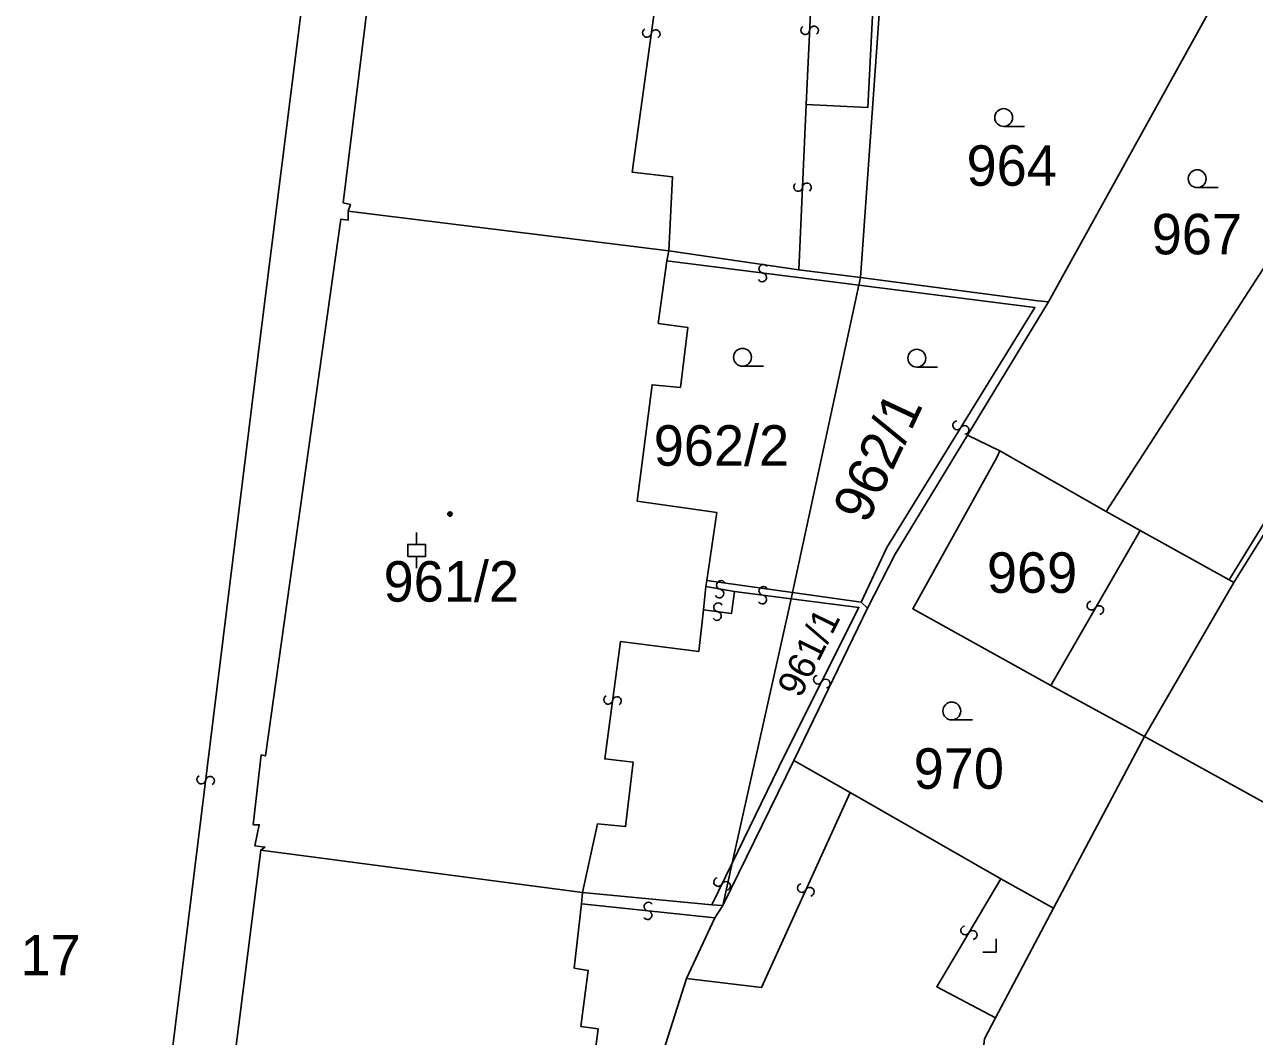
# Model space of a CAD drawing. Extents: x -600309 to -598967, y -1161267 to -1160292.
# Drawn here: x -599087.9 to -599036.2, y -1160995.9 to -1160953.4 of the extents above; entities that cross this region are included whole.
import ezdxf

# ---------------------------------------------------------------- set-up
doc = ezdxf.new("R2010")
doc.units = 0
for name, color, linetype in [('Level 1', 7, 'Continuous'), ('Level 13', 7, 'Continuous'), ('Level 3', 7, 'Continuous'), ('Level 4', 7, 'Continuous'), ('Level 5', 7, 'Continuous'), ('Level 60', 7, 'Continuous')]:
    doc.layers.add(name, color=color, linetype=linetype)

msp = doc.modelspace()

# ---------------------------------------------------------------- linework, layer by layer
at = {"layer": 'Level 1'}
for points in [[(-599074.32, -1160961.24), (-599074.22, -1160960.96), (-599074.52, -1160960.89), (-599071.39, -1160935.44)], [(-599051.91, -1160951.57), (-599052.8, -1160964.03)], [(-599037.77, -1160952.15), (-599044.89, -1160965.05)], [(-599029.46, -1160953.75), (-599042.47, -1160973.86)], [(-599077.99, -1160988.08), (-599077.81, -1160987.95), (-599078.23, -1160987.9), (-599078.05, -1160987.01), (-599078.3, -1160987.01), (-599077.97, -1160984.08), (-599077.79, -1160984.12), (-599074.63, -1160961.58), (-599074.32, -1160961.62), (-599074.32, -1160961.24)], [(-599074.32, -1160961.24), (-599060.84, -1160962.91)], [(-599060.84, -1160962.91), (-599060.93, -1160963.33)], [(-599060.84, -1160962.91), (-599055.38, -1160963.7)], [(-599060.93, -1160963.33), (-599061.29, -1160965.95), (-599060.04, -1160966.13), (-599060.36, -1160968.64), (-599061.55, -1160968.53), (-599062.17, -1160973.42), (-599058.83, -1160973.9), (-599059.25, -1160976.75)], [(-599055.38, -1160963.7), (-599052.8, -1160964.03)], [(-599052.87, -1160964.35), (-599052.8, -1160964.03)], [(-599052.8, -1160964.03), (-599045.34, -1160965), (-599044.89, -1160965.05)], [(-599055.65, -1160977.26), (-599052.87, -1160964.35)], [(-599044.89, -1160965.05), (-599048.3, -1160970.65)], [(-599029.78, -1160965.09), (-599037.11, -1160976.83)], [(-599052.5, -1160977.92), (-599051.34, -1160975.64), (-599048.3, -1160970.65)], [(-599046.94, -1160971.31), (-599048.3, -1160970.65)], [(-599044.8, -1160981.16), (-599050.6, -1160977.94), (-599047.07, -1160971.58), (-599046.94, -1160971.31)], [(-599042.47, -1160973.86), (-599046.94, -1160971.31)], [(-599041.05, -1160974.65), (-599042.47, -1160973.86)], [(-599037.31, -1160976.72), (-599041.05, -1160974.65)], [(-599059.25, -1160976.75), (-599055.65, -1160977.26)], [(-599037.11, -1160976.83), (-599040.86, -1160983.31)], [(-599037.11, -1160976.83), (-599037.31, -1160976.72)], [(-599058.18, -1160988.62), (-599055.71, -1160977.52)], [(-599055.71, -1160977.52), (-599055.65, -1160977.26)], [(-599055.65, -1160977.26), (-599052.76, -1160977.66)], [(-599052.5, -1160977.92), (-599055.59, -1160984.32)], [(-599052.76, -1160977.66), (-599052.5, -1160977.92)], [(-599040.86, -1160983.31), (-599044.8, -1160981.16)], [(-599040.86, -1160983.31), (-599044.68, -1160990.51)], [(-599055.59, -1160984.32), (-599058.58, -1160990.41)], [(-599053.23, -1160985.66), (-599055.59, -1160984.32)], [(-599046.9, -1160989.28), (-599053.23, -1160985.66)], [(-599080.8, -1161014.84), (-599080.77, -1161014.6), (-599081.32, -1161014.49), (-599077.99, -1160988.08)], [(-599077.99, -1160988.08), (-599064.47, -1160989.86)], [(-599058.58, -1160990.41), (-599058.18, -1160988.62)], [(-599044.68, -1160990.51), (-599046.9, -1160989.28)], [(-599064.47, -1160989.86), (-599059.04, -1160990.38)], [(-599059.04, -1160990.38), (-599058.58, -1160990.41)], [(-599058.58, -1160990.41), (-599058.91, -1160990.93)], [(-599044.68, -1160990.51), (-599047.12, -1160995.13)], [(-599058.91, -1160990.93), (-599060.1, -1160993.47)], [(-599060.1, -1160993.47), (-599061.85, -1160998.97), (-599058.99, -1161017.62)], [(-599048.36, -1161003.08), (-599047.59, -1160996.01), (-599047.12, -1160995.13)]]:
    msp.add_lwpolyline(points, dxfattribs=at)
at = {"layer": 'Level 13'}
for centre, start, end in [((-599061.762, -1160953.744), 119.3449, 351.9349), ((-599061.398, -1160953.797), 299.5593, 171.6573), ((-599055.114, -1160953.63), 124.7076, 356.8056), ((-599054.746, -1160953.649), 304.4931, 177.0831), ((-599055.414, -1160960.22), 124.8188, 356.9168), ((-599055.046, -1160960.239), 304.6043, 177.1943), ((-599056.875, -1160963.657), 30.1602, 262.2582), ((-599056.924, -1160964.022), 209.9458, 82.5358), ((-599048.736, -1160970.233), 95.4556, 328.0456), ((-599048.424, -1160970.428), 275.6701, 147.7681), ((-599058.722, -1160977.301), 207.3125, 79.9025), ((-599058.657, -1160976.939), 27.5269, 259.6249), ((-599056.875, -1160977.187), 30.1585, 262.2565), ((-599056.924, -1160977.552), 209.944, 82.534), ((-599043.089, -1160977.807), 97.2148, 329.8048), ((-599058.826, -1160978.243), 209.6509, 81.7489), ((-599058.774, -1160977.878), 29.4365, 262.0265), ((-599042.771, -1160977.994), 277.4292, 149.5272), ((-599054.584, -1160980.917), 100.5565, 333.1465), ((-599054.256, -1160981.084), 280.7709, 152.8689), ((-599063.392, -1160981.764), 119.419, 352.009), ((-599063.027, -1160981.817), 299.6335, 171.7315), ((-599080.483, -1160985.116), 120.3386, 352.4366), ((-599080.117, -1160985.163), 300.1242, 172.7142), ((-599058.775, -1160989.418), 101.1165, 333.7065), ((-599058.445, -1160989.583), 281.3309, 153.4289), ((-599055.257, -1160989.672), 102.9446, 335.0426), ((-599054.923, -1160989.827), 282.7301, 155.3201), ((-599061.699, -1160990.447), 31.2681, 263.366), ((-599061.74, -1160990.813), 211.0536, 83.6436), ((-599048.398, -1160991.455), 96.7255, 328.8235), ((-599048.082, -1160991.645), 276.5111, 149.1011)]:
    msp.add_arc(centre, 0.184, start, end, dxfattribs=at)
at = {"layer": 'Level 3'}
for points in [[(-599084.3, -1161040.11), (-599085.23, -1161038.34), (-599086.3, -1161034.41), (-599082.65, -1161004.14), (-599077.96, -1160966.13), (-599075.03, -1160942.8), (-599074.16, -1160934.25), (-599073.55, -1160932.79), (-599072.23, -1160931.64), (-599070.52, -1160931.19)], [(-599060.78, -1160947.94), (-599062.38, -1160959.6), (-599060.69, -1160959.8), (-599060.84, -1160962.91)], [(-599054.75, -1160949.25), (-599052.11, -1160949.45), (-599052.48, -1160956.88), (-599055.07, -1160956.75)], [(-599055.07, -1160956.75), (-599054.78, -1160950.52)], [(-599024.83, -1160956.47), (-599028.73, -1160962.77), (-599030.07, -1160964.95), (-599037.31, -1160976.72)], [(-599055.38, -1160963.7), (-599055.07, -1160956.75)], [(-599060.93, -1160963.33), (-599052.87, -1160964.35)], [(-599052.87, -1160964.35), (-599045.47, -1160965.29), (-599051.69, -1160975.36), (-599052.76, -1160977.66)], [(-599029.78, -1160965.09), (-599024.71, -1160968.08), (-599035.62, -1160986.2), (-599040.86, -1160983.31)], [(-599041.05, -1160974.65), (-599044.8, -1160981.16)], [(-599059.29, -1160977.01), (-599059.39, -1160977.98)], [(-599059.25, -1160976.75), (-599059.29, -1160977.01)], [(-599059.29, -1160977.01), (-599058.08, -1160977.22)], [(-599058.08, -1160977.22), (-599058.21, -1160978.14), (-599059.39, -1160977.98)], [(-599055.71, -1160977.52), (-599052.86, -1160977.88), (-599055.98, -1160984.11), (-599058.18, -1160988.62)], [(-599058.08, -1160977.22), (-599055.71, -1160977.52)], [(-599059.39, -1160977.98), (-599059.59, -1160979.73), (-599062.87, -1160979.32), (-599063.54, -1160984.25), (-599062.34, -1160984.39), (-599062.66, -1160987.09), (-599063.84, -1160986.97), (-599064.47, -1160989.86)], [(-599060.1, -1160993.47), (-599056.95, -1160993.85), (-599053.23, -1160985.66)], [(-599058.18, -1160988.62), (-599059.04, -1160990.38)], [(-599047.12, -1160995.13), (-599049.59, -1160993.82), (-599046.9, -1160989.28)], [(-599064.47, -1160989.86), (-599064.52, -1160990.33)], [(-599064.52, -1160990.33), (-599064.82, -1160993.04), (-599064.23, -1160993.13), (-599064.54, -1160995.49), (-599063.82, -1160995.59), (-599064.86, -1161003.62), (-599065.69, -1161003.56), (-599065.72, -1161003.97)], [(-599064.52, -1160990.33), (-599058.91, -1160990.93)]]:
    msp.add_lwpolyline(points, dxfattribs=at)
at = {"layer": 'Level 5'}
for p, q in [((-599046.78, -1160957.68), (-599045.905, -1160957.68)), ((-599038.65, -1160960.25), (-599037.775, -1160960.25)), ((-599057.75, -1160967.75), (-599056.875, -1160967.75)), ((-599050.43, -1160967.79), (-599049.555, -1160967.79)), ((-599071.44, -1160975.24), (-599071.44, -1160974.741)), ((-599071.44, -1160975.74), (-599071.44, -1160976.239)), ((-599048.96, -1160982.61), (-599048.085, -1160982.61))]:
    msp.add_line(p, q, dxfattribs=at)
msp.add_lwpolyline([(-599071.815, -1160975.74), (-599071.065, -1160975.74), (-599071.065, -1160975.24), (-599071.815, -1160975.24)], close=True, dxfattribs=at)
msp.add_lwpolyline([(-599047.65, -1160992.36), (-599047.1, -1160992.36), (-599047.1, -1160991.81)], dxfattribs=at)
for centre, radius in [((-599046.78, -1160957.305), 0.375), ((-599038.65, -1160959.875), 0.375), ((-599057.75, -1160967.375), 0.375), ((-599050.43, -1160967.415), 0.375), ((-599070.04, -1160973.96), 0.09), ((-599070.04, -1160973.96), 0.0521), ((-599048.96, -1160982.235), 0.375)]:
    msp.add_circle(centre, radius, dxfattribs=at)
at = {"layer": 'Level 60'}
for points in [[(-599069.81, -1160924.08), (-599070.52, -1160931.19), (-599071.39, -1160935.44), (-599074.52, -1160960.89), (-599074.22, -1160960.96), (-599074.32, -1160961.24), (-599074.32, -1160961.62), (-599074.63, -1160961.58), (-599077.79, -1160984.12), (-599077.97, -1160984.08), (-599078.3, -1160987.01), (-599078.05, -1160987.01), (-599078.23, -1160987.9), (-599077.81, -1160987.95), (-599077.99, -1160988.08), (-599081.32, -1161014.49)], [(-599051.91, -1160951.57), (-599052.8, -1160964.03), (-599055.38, -1160963.7), (-599060.84, -1160962.91), (-599074.32, -1160961.24), (-599074.22, -1160960.96), (-599074.52, -1160960.89), (-599071.39, -1160935.44)], [(-599047.59, -1160996.01), (-599047.12, -1160995.13), (-599044.68, -1160990.51), (-599040.86, -1160983.31), (-599037.11, -1160976.83), (-599029.78, -1160965.09), (-599028.51, -1160962.91), (-599018.06, -1160968.94), (-599018.77, -1160969.98), (-599018.49, -1160970.13), (-599020.83, -1160974), (-599023.21, -1160977.91), (-599028.5, -1160987.09), (-599032, -1160993.63), (-599032.15, -1160993.59), (-599034.75, -1161000.4)]]:
    msp.add_lwpolyline(points, dxfattribs=at)
for points in [[(-599044.89, -1160965.05), (-599037.77, -1160952.15), (-599035.92, -1160948.98), (-599033.11, -1160949.17), (-599033.23, -1160951.59), (-599031.35, -1160952.67), (-599030.11, -1160953.4), (-599029.46, -1160953.75), (-599042.47, -1160973.86), (-599046.94, -1160971.31), (-599048.3, -1160970.65)], [(-599052.8, -1160964.03), (-599051.91, -1160951.57), (-599038.27, -1160952.09), (-599037.77, -1160952.15), (-599044.89, -1160965.05), (-599045.34, -1160965)], [(-599024.83, -1160956.47), (-599024.53, -1160956.6), (-599028.51, -1160962.91), (-599029.78, -1160965.09), (-599037.11, -1160976.83), (-599037.31, -1160976.72), (-599041.05, -1160974.65), (-599042.47, -1160973.86), (-599029.46, -1160953.75)], [(-599064.47, -1160989.86), (-599077.99, -1160988.08), (-599077.81, -1160987.95), (-599078.23, -1160987.9), (-599078.05, -1160987.01), (-599078.3, -1160987.01), (-599077.97, -1160984.08), (-599077.79, -1160984.12), (-599074.63, -1160961.58), (-599074.32, -1160961.62), (-599074.32, -1160961.24), (-599060.84, -1160962.91), (-599060.93, -1160963.33), (-599061.29, -1160965.95), (-599060.04, -1160966.13), (-599060.36, -1160968.64), (-599061.55, -1160968.53), (-599062.17, -1160973.42), (-599058.83, -1160973.9), (-599059.25, -1160976.75), (-599055.65, -1160977.26), (-599055.71, -1160977.52), (-599058.18, -1160988.62), (-599058.58, -1160990.41), (-599059.04, -1160990.38)], [(-599060.93, -1160963.33), (-599060.84, -1160962.91), (-599055.38, -1160963.7), (-599052.8, -1160964.03), (-599052.87, -1160964.35), (-599055.65, -1160977.26), (-599059.25, -1160976.75), (-599058.83, -1160973.9), (-599062.17, -1160973.42), (-599061.55, -1160968.53), (-599060.36, -1160968.64), (-599060.04, -1160966.13), (-599061.29, -1160965.95)], [(-599052.5, -1160977.92), (-599052.76, -1160977.66), (-599055.65, -1160977.26), (-599052.87, -1160964.35), (-599052.8, -1160964.03), (-599045.34, -1160965), (-599044.89, -1160965.05), (-599048.3, -1160970.65), (-599051.34, -1160975.64)], [(-599048.3, -1160970.65), (-599046.94, -1160971.31), (-599047.07, -1160971.58), (-599050.6, -1160977.94), (-599044.8, -1160981.16), (-599040.86, -1160983.31), (-599044.68, -1160990.51), (-599046.9, -1160989.28), (-599053.23, -1160985.66), (-599055.59, -1160984.32), (-599052.5, -1160977.92), (-599051.34, -1160975.64)], [(-599046.94, -1160971.31), (-599042.47, -1160973.86), (-599041.05, -1160974.65), (-599037.31, -1160976.72), (-599037.11, -1160976.83), (-599040.86, -1160983.31), (-599044.8, -1160981.16), (-599050.6, -1160977.94), (-599047.07, -1160971.58)], [(-599052.76, -1160977.66), (-599052.5, -1160977.92), (-599055.59, -1160984.32), (-599058.58, -1160990.41), (-599058.18, -1160988.62), (-599055.71, -1160977.52), (-599055.65, -1160977.26)], [(-599058.95, -1161017.98), (-599058.99, -1161017.62), (-599061.85, -1160998.97), (-599060.1, -1160993.47), (-599058.91, -1160990.93), (-599058.58, -1160990.41), (-599055.59, -1160984.32), (-599053.23, -1160985.66), (-599046.9, -1160989.28), (-599044.68, -1160990.51), (-599047.12, -1160995.13), (-599047.59, -1160996.01), (-599048.36, -1161003.08), (-599047.78, -1161008.97), (-599047.25, -1161014.51), (-599046.56, -1161021.08), (-599046.16, -1161024.74), (-599045.68, -1161036.94), (-599056.37, -1161037.73), (-599057.63, -1161026.96), (-599057.93, -1161024.27)], [(-599067.83, -1161016.33), (-599080.8, -1161014.84), (-599080.77, -1161014.6), (-599081.32, -1161014.49), (-599077.99, -1160988.08), (-599064.47, -1160989.86), (-599059.04, -1160990.38), (-599058.58, -1160990.41), (-599058.91, -1160990.93), (-599060.1, -1160993.47), (-599061.85, -1160998.97), (-599058.99, -1161017.62), (-599067.6, -1161016.34)]]:
    msp.add_lwpolyline(points, close=True, dxfattribs=at)

# ---------------------------------------------------------------- texts
at = {"layer": 'Level 4'}
for s, p in [('964', (-599048.34, -1160960.17)), ('967', (-599040.56, -1160963.05)), ('962/2', (-599061.479, -1160971.93)), ('969', (-599047.484, -1160977.27)), ('961/2', (-599072.827, -1160977.64)), ('970', (-599050.56, -1160985.5)), ('17', (-599088.08, -1160993.34))]:
    msp.add_text(s, height=1.7, dxfattribs=at).set_placement(p)
for s, height, rotation, p in [('962/1', 1.66, 64.8218, (-599052.514, -1160974.425)), ('961/1', 1.14, 63.4825, (-599055.319, -1160981.731))]:
    msp.add_text(s, height=height, rotation=rotation, dxfattribs=at).set_placement(p)

doc.saveas('drawing.dxf')
